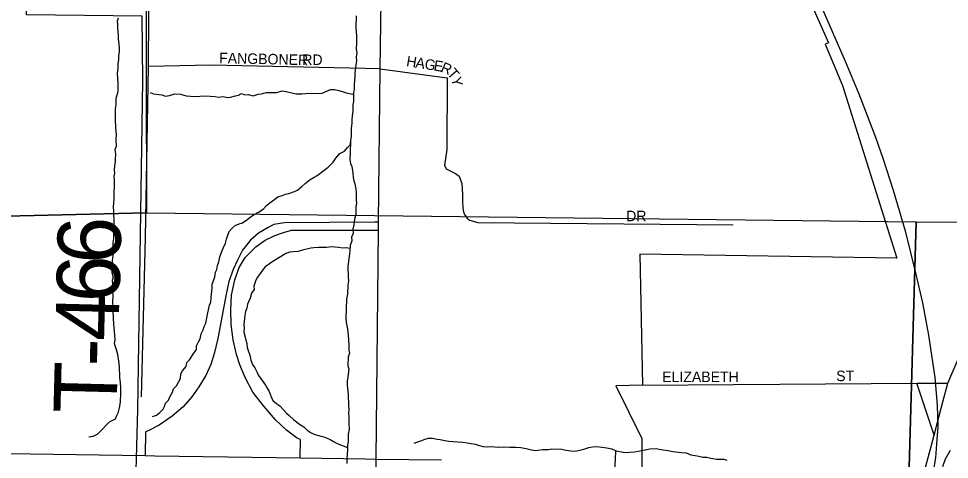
# Model space of a CAD drawing. Extents: x 1588073 to 2013523, y 1090242 to 1357120.
# Drawn here: x 1797313 to 1801738, y 1227498 to 1229596 of the extents above; entities that cross this region are included whole.
import ezdxf

# ---------------------------------------------------------------- set-up
doc = ezdxf.new("R2010")
doc.units = 0
for name, color, linetype in [('GM_X_City_Street', 7, 'Continuous'), ('GM_X_City_Street_Text', 7, 'Continuous'), ('GM_X_Corporation', 7, 'Continuous'), ('GM_X_County_Road', 7, 'Continuous'), ('GM_X_Interchange_Ramps', 7, 'Continuous'), ('GM_X_Minor_River', 7, 'Continuous'), ('GM_X_Rail_Line', 7, 'Continuous'), ('GM_X_Section', 7, 'Continuous'), ('GM_X_State_Route', 7, 'Continuous'), ('GM_X_Township_Road', 7, 'Continuous'), ('GM_X_Township_Road_Text', 7, 'Continuous'), ('GM_X_Township_Subdivision', 7, 'Continuous'), ('GM_X_Township_Subdivision_Text', 7, 'Continuous'), ('GM_X_US_Route', 7, 'Continuous')]:
    doc.layers.add(name, color=color, linetype=linetype)

msp = doc.modelspace()

# ---------------------------------------------------------------- linework, layer by layer
at = {"layer": 'GM_X_City_Street'}
for points in [[(1797930, 1229368.2), (1797931.1, 1229610.7), (1797932.3, 1229891.9)], [(1799031.5, 1229356.4), (1798228.3, 1229374.1), (1797930, 1229368.2)], [(1799031.5, 1229356.4), (1799350.2, 1229314), (1799348.8, 1228973.1), (1799337.6, 1228899.1), (1799345.3, 1228880.9), (1799389.1, 1228858.1), (1799406.9, 1228845.8), (1799420.4, 1228811.5), (1799423.5, 1228759.3), (1799423, 1228729.2), (1799424.5, 1228693.1), (1799428.2, 1228677), (1799432, 1228662.9), (1799445.8, 1228646.6), (1799455.7, 1228636.4), (1799495.6, 1228625.8), (1800710.2, 1228614.4)]]:
    msp.add_lwpolyline(points, dxfattribs=at)
at = {"layer": 'GM_X_Corporation'}
for points in [[(1797869.7, 1227385.7), (1797879.6, 1227735), (1797902.7, 1229299.1), (1797900.8, 1229606.9), (1797349.8, 1229613.9), (1797346.5, 1230287.5), (1797896.6, 1230288.1), (1797889.9, 1231380.6), (1799050.6, 1231360.7), (1799056.2, 1232042.2), (1799087.7, 1232289), (1799280, 1232843.2), (1799439.7, 1233254.4), (1799680, 1232744.7), (1801739.9, 1232709.3)], [(1801748.7, 1230092.8), (1800886.7, 1230107.6), (1801162.7, 1229480.7), (1801147.2, 1229473.7), (1801230.5, 1229277.6), (1801487.8, 1228456.3), (1800266.6, 1228475.1), (1800279, 1227851), (1800152.9, 1227848.8), (1800275.8, 1227597), (1800275.9, 1227243.8)]]:
    msp.add_lwpolyline(points, dxfattribs=at)
at = {"layer": 'GM_X_County_Road'}
for points in [[(1801698.7, 1227741.5), (1801706.8, 1227772.3), (1801730.3, 1227861.4), (1801820, 1228067.1), (1801859.2, 1228136.7), (1801912, 1228180), (1802538.5, 1228498.9), (1802989.4, 1228738.4), (1802802.7, 1229288), (1802761.1, 1229410.6), (1802754.1, 1229431.4)], [(1801494.5, 1227182.6), (1801510.6, 1227213.4), (1801542, 1227273.1), (1801608.8, 1227400.5), (1801665, 1227613.7), (1801698.7, 1227741.5)]]:
    msp.add_lwpolyline(points, dxfattribs=at)
at = {"layer": 'GM_X_Interchange_Ramps'}
for points in [[(1799024.2, 1228626.5), (1799004.7, 1228627), (1798576.6, 1228623.7), (1798526.8, 1228615.7), (1798499.4, 1228601.3), (1798453.8, 1228574.1), (1798414.8, 1228541), (1798377.9, 1228493), (1798353.1, 1228446.7), (1798332.7, 1228402.4), (1798312.5, 1228344.3), (1798298.9, 1228283.9), (1798260, 1228073.9), (1798244, 1228007.1), (1798226.9, 1227949.4), (1798202.9, 1227897), (1798169.9, 1227843.3), (1798136, 1227795.8), (1798094.4, 1227748.7), (1798043.2, 1227703.5), (1797980.9, 1227661.5), (1797929.1, 1227633.2), (1797916.5, 1227628.3), (1797914.8, 1227515.7)], [(1798651.3, 1227505), (1798652.6, 1227592.3), (1798636.4, 1227598.9), (1798586.7, 1227637.1), (1798534.1, 1227685.8), (1798477.8, 1227750.9), (1798425.9, 1227818.1), (1798389.2, 1227887.3), (1798364.3, 1227947.2), (1798348.5, 1227997.6), (1798333.4, 1228066.5), (1798323.9, 1228139.2), (1798322.2, 1228211.5), (1798325.6, 1228279.7), (1798340.8, 1228352.6), (1798360.9, 1228410.7), (1798390, 1228459.2), (1798440.4, 1228510.4), (1798485.7, 1228541), (1798530.5, 1228563.8), (1798571.8, 1228578.4), (1798610.4, 1228589.6), (1799000.3, 1228589.5), (1799023.8, 1228588.9)]]:
    msp.add_lwpolyline(points, dxfattribs=at)
at = {"layer": 'GM_X_Minor_River'}
for points in [[(1798917.1, 1229609), (1798916, 1229554.9), (1798917.5, 1229530.8), (1798919.1, 1229514.8), (1798918.5, 1229482.7), (1798917.8, 1229450.7), (1798921.4, 1229432.6), (1798917, 1229412.7), (1798918.6, 1229394.6), (1798916.3, 1229376.6), (1798911.4, 1229336.7), (1798911.1, 1229318.6), (1798908.3, 1229282.6), (1798907.9, 1229260.6), (1798905.4, 1229240.6), (1798904.6, 1229200.6), (1798902.3, 1229186.6), (1798901.7, 1229154.6), (1798899.2, 1229132.6), (1798896.8, 1229114.6), (1798896.5, 1229098.6), (1798894, 1229074.6), (1798893.2, 1229034.6), (1798890.8, 1229016.6), (1798889.5, 1228954.5), (1798886.9, 1228926.5), (1798890.5, 1228906.4), (1798896.2, 1228892.3), (1798901.6, 1228862.1), (1798903.1, 1228840.1), (1798906.8, 1228824), (1798910.5, 1228809.9), (1798916, 1228783.7), (1798917.6, 1228767.7), (1798916.9, 1228731.6), (1798918.6, 1228717.6), (1798916.2, 1228699.6), (1798915.5, 1228663.6), (1798911.1, 1228647.6), (1798908.8, 1228629.6), (1798906.4, 1228613.7), (1798902, 1228593.7), (1798903.6, 1228573.7), (1798895.2, 1228555.8), (1798896.8, 1228537.8), (1798888.4, 1228515.9), (1798887.9, 1228491.9), (1798885.6, 1228475.9), (1798883.1, 1228453.9), (1798880.8, 1228437.9), (1798878.4, 1228417.9), (1798878, 1228401.9), (1798879.6, 1228381.9), (1798879.3, 1228367.8), (1798880.9, 1228345.8), (1798878.5, 1228327.8), (1798878.2, 1228313.8), (1798875.9, 1228297.8), (1798875.6, 1228283.8), (1798871.1, 1228259.8), (1798869.2, 1228169.7), (1798870.8, 1228149.7), (1798876.1, 1228117.5), (1798879.5, 1228089.4), (1798881.1, 1228067.3), (1798882.5, 1228039.3), (1798882, 1228017.3), (1798885.7, 1228003.2), (1798879.4, 1227985.3), (1798878.5, 1227945.2), (1798882.2, 1227927.1), (1798879.7, 1227903.1), (1798877.4, 1227889.2), (1798875, 1227871.2), (1798874.6, 1227851.1), (1798878, 1227823.1), (1798879.7, 1227807), (1798879.3, 1227791), (1798880.9, 1227770.9), (1798880.6, 1227754.9), (1798882.2, 1227734.8), (1798881.8, 1227718.8)], [(1797785.5, 1229597.4), (1797781.2, 1229583.5), (1797782.9, 1229569.4), (1797782.5, 1229551.4), (1797784.2, 1229535.3), (1797785.7, 1229513.3), (1797785.4, 1229499.3), (1797788.9, 1229473.2), (1797790.6, 1229457.1), (1797790.2, 1229439.1), (1797787.8, 1229419.1), (1797787.4, 1229401.1), (1797785, 1229381.1), (1797784.6, 1229361.1), (1797782, 1229335.1), (1797783.6, 1229313), (1797785, 1229285), (1797784.4, 1229254.9), (1797782.1, 1229241), (1797775.5, 1229215.1), (1797774.9, 1229185), (1797772.5, 1229167), (1797771.5, 1229115), (1797772.7, 1229076.9), (1797774.3, 1229058.8), (1797776, 1229042.8), (1797775.5, 1229020.8), (1797776.8, 1228988.7), (1797770.5, 1228970.8), (1797774.1, 1228952.7), (1797771.5, 1228926.7), (1797771.2, 1228912.7), (1797768.9, 1228896.7), (1797766.5, 1228876.7), (1797768.2, 1228860.7), (1797765.9, 1228846.7), (1797767.5, 1228830.6), (1797765.6, 1228738.5), (1797763.2, 1228716.5), (1797762.9, 1228702.5), (1797764.3, 1228676.5), (1797764.1, 1228662.4), (1797765.6, 1228640.4), (1797763.7, 1228548.3), (1797761.3, 1228530.3), (1797761, 1228516.3), (1797762.7, 1228500.2), (1797764.4, 1228486.2), (1797760, 1228468.2), (1797757.5, 1228442.2), (1797756.4, 1228388.2), (1797761.9, 1228364), (1797757.6, 1228350.1), (1797759.2, 1228332), (1797758.5, 1228298), (1797760.1, 1228279.9), (1797759.4, 1228243.9), (1797761, 1228225.8), (1797760.5, 1228201.8), (1797761.9, 1228171.8), (1797763.2, 1228141.7), (1797764.9, 1228123.6), (1797768.1, 1228089.5), (1797769.7, 1228067.4), (1797767.3, 1228049.4), (1797776.7, 1228021.2), (1797782.3, 1227999.1), (1797784, 1227985), (1797787.6, 1227966.9), (1797791, 1227936.8), (1797790.7, 1227922.8), (1797792.3, 1227906.7), (1797791.9, 1227886.7), (1797795.5, 1227864.6), (1797796.9, 1227836.6), (1797796.4, 1227812.5), (1797795.5, 1227772.5)], [(1797938, 1229243.9), (1797953.9, 1229237.5), (1797979.8, 1229235), (1797993.8, 1229232.7), (1798011.6, 1229226.4), (1798029.7, 1229230), (1798055.8, 1229237.5), (1798081.8, 1229237), (1798109.6, 1229228.4), (1798129.6, 1229226), (1798157.5, 1229225.5), (1798173.6, 1229227.2), (1798193.6, 1229228.8), (1798223.5, 1229226.2), (1798245.5, 1229225.7), (1798263.4, 1229221.4), (1798285.5, 1229224.9), (1798305.4, 1229220.5), (1798319.4, 1229222.2), (1798343.5, 1229227.8), (1798357.6, 1229231.5), (1798371.7, 1229239.2), (1798387.6, 1229232.9), (1798403.6, 1229234.6), (1798427.4, 1229228.1), (1798451.6, 1229235.6), (1798467.6, 1229237.3), (1798489.8, 1229244.9), (1798503.7, 1229244.6), (1798521.7, 1229244.3), (1798539.7, 1229243.9), (1798565.9, 1229251.4), (1798583.8, 1229249), (1798605.7, 1229244.6), (1798631.6, 1229238.1), (1798659.5, 1229237.5), (1798677.5, 1229239.2), (1798691.6, 1229240.9), (1798735.5, 1229240), (1798755.6, 1229241.6), (1798795.9, 1229258.8), (1798813.9, 1229258.5), (1798835.8, 1229254), (1798851.7, 1229249.7), (1798869.5, 1229243.4), (1798885.4, 1229239), (1798901.4, 1229236.7)], [(1797950, 1227701.3), (1797968.1, 1227708.9), (1797984.4, 1227720.6), (1798000.7, 1227736.3), (1798007, 1227750.2), (1798011.3, 1227766.2), (1798025.6, 1227779.9), (1798031.9, 1227795.8), (1798044.3, 1227817.6), (1798048.7, 1227833.5), (1798062.9, 1227847.3), (1798081.7, 1227883), (1798084.1, 1227904.9), (1798092.4, 1227918.8), (1798108.9, 1227940.5), (1798113.2, 1227958.4), (1798125.5, 1227972.2), (1798146.2, 1228003.9), (1798158.5, 1228021.6), (1798158.9, 1228037.7), (1798167.3, 1228057.5), (1798175.5, 1228071.4), (1798180, 1228095.3), (1798190.5, 1228115.1), (1798194.8, 1228131.1), (1798203.1, 1228146.9), (1798212.1, 1228194.8), (1798220.9, 1228232.7), (1798227.2, 1228246.6), (1798227.6, 1228268.6), (1798230, 1228284.6), (1798232.6, 1228314.6), (1798232.9, 1228332.6), (1798241.3, 1228352.5), (1798245.6, 1228366.4), (1798248.1, 1228388.4), (1798254.4, 1228402.3), (1798258.8, 1228420.2), (1798265.1, 1228438.1), (1798269.6, 1228462.1), (1798280.2, 1228491.9), (1798286.5, 1228505.8), (1798297, 1228527.6), (1798301.3, 1228545.6), (1798307.7, 1228565.5), (1798314.1, 1228583.4), (1798328.4, 1228599.1), (1798342.7, 1228610.9), (1798360.8, 1228618.5), (1798376.9, 1228624.2), (1798397.2, 1228637.8), (1798411.4, 1228649.6), (1798429.7, 1228661.2), (1798456, 1228676.7), (1798478.3, 1228692.3), (1798490.6, 1228706.1), (1798506.8, 1228719.8), (1798531.2, 1228737.3), (1798545.4, 1228747), (1798565.5, 1228754.7), (1798581.6, 1228760.3), (1798597.7, 1228764), (1798623.9, 1228773.5), (1798638, 1228779.3), (1798660.4, 1228798.8), (1798674.6, 1228810.6), (1798699, 1228830.1), (1798717.3, 1228841.8), (1798731.4, 1228849.5), (1798759.8, 1228869), (1798784.2, 1228888.5), (1798808.7, 1228912.1), (1798821.1, 1228931.8), (1798839.5, 1228953.5), (1798861.8, 1228965.1), (1798876.1, 1228982.8), (1798890.4, 1228996.6), (1798890.6, 1229007.1)], [(1798886.1, 1228501.9), (1798872.2, 1228504.2), (1798854.1, 1228502.6), (1798834.2, 1228506.9), (1798818.3, 1228507.3), (1798802.3, 1228509.6), (1798776.3, 1228506.1), (1798740.3, 1228506.8), (1798716.3, 1228505.3), (1798702.2, 1228503.6), (1798662.1, 1228494.3), (1798639.9, 1228486.8), (1798617.9, 1228485.2), (1798601.9, 1228483.5), (1798583.8, 1228477.9), (1798557.5, 1228462.4), (1798521, 1228439.1), (1798504.8, 1228429.4), (1798484.5, 1228413.8), (1798472.2, 1228398), (1798457.8, 1228378.2), (1798447.5, 1228364.4), (1798439.1, 1228346.6), (1798430.6, 1228322.7), (1798432.3, 1228306.6), (1798419.9, 1228288.8), (1798413.4, 1228264.9), (1798400.9, 1228237.1), (1798398.5, 1228217.2), (1798392.1, 1228201.3), (1798387.8, 1228183.3), (1798382.8, 1228139.4), (1798384.5, 1228123.3), (1798384.1, 1228103.3), (1798389.6, 1228079.1), (1798393.3, 1228065), (1798397, 1228048.9), (1798398.6, 1228030.9), (1798404.3, 1228016.8), (1798411.8, 1227994.6), (1798417.3, 1227970.4), (1798424.9, 1227950.2), (1798436.5, 1227934), (1798446.1, 1227911.8), (1798453.8, 1227897.6), (1798471.3, 1227873.2), (1798486.8, 1227850.9), (1798494.5, 1227836.7), (1798504.2, 1227820.5), (1798513.6, 1227796.2), (1798521.3, 1227778.1), (1798539, 1227763.7), (1798556.7, 1227751.3), (1798570.3, 1227735), (1798586, 1227718.7), (1798599.7, 1227706.4), (1798621.3, 1227685.9), (1798648.8, 1227665.4), (1798668.6, 1227653), (1798684.2, 1227636.6), (1798704, 1227624.2), (1798721.8, 1227615.8), (1798745.6, 1227609.4), (1798763.5, 1227605), (1798779.4, 1227598.7), (1798793.3, 1227592.4), (1798813, 1227582), (1798826.9, 1227573.7), (1798876.4, 1227553.9)], [(1797795.5, 1227772.5), (1797793.1, 1227750.5), (1797788.8, 1227736.6), (1797784.4, 1227718.6), (1797778.1, 1227704.7), (1797771.8, 1227688.8), (1797743.6, 1227675.4), (1797731.3, 1227661.6), (1797708.8, 1227638), (1797688.4, 1227618.4), (1797666.2, 1227606.8), (1797646.1, 1227603.2)], [(1798881.8, 1227718.8), (1798883.4, 1227698.8), (1798882.8, 1227668.7), (1798884.2, 1227640.6), (1798879.8, 1227618.7), (1798879, 1227582.7), (1798876.7, 1227566.7), (1798876.2, 1227542.7), (1798873.3, 1227500.6), (1798872.9, 1227478.6)], [(1799192.7, 1227574.4), (1799206.8, 1227580.1), (1799224.9, 1227585.8), (1799245, 1227593.4), (1799261.1, 1227599.1), (1799281.1, 1227598.7), (1799303, 1227594.3), (1799317, 1227592), (1799338.9, 1227587.5), (1799358.8, 1227585.1), (1799376.7, 1227582.8), (1799424.6, 1227579.8), (1799444.6, 1227577.4), (1799464.5, 1227573), (1799484.4, 1227570.6), (1799498.3, 1227566.3), (1799522.2, 1227559.9), (1799542.1, 1227557.4), (1799558.2, 1227559.1), (1799596.1, 1227556.4), (1799618.1, 1227557.9), (1799648, 1227555.3), (1799676, 1227556.8), (1799700, 1227554.3), (1799725.9, 1227549.8), (1799751.7, 1227543.3), (1799769.7, 1227540.9), (1799783.7, 1227542.6), (1799803.7, 1227544.2), (1799831.7, 1227545.7), (1799847.7, 1227547.4), (1799893.7, 1227546.4), (1799915.6, 1227542), (1799949.5, 1227537.3), (1799967.5, 1227539), (1799999.6, 1227546.3), (1800023.8, 1227553.9), (1800041.9, 1227557.5), (1800061.9, 1227559.1), (1800109.7, 1227552.2), (1800133.6, 1227547.7), (1800153.4, 1227539.3), (1800187.3, 1227532.6), (1800203.2, 1227530.3), (1800217.2, 1227532), (1800241.2, 1227533.5), (1800275.4, 1227540.9), (1800299.4, 1227544.4), (1800313.5, 1227548.1), (1800343.5, 1227549.5), (1800357.5, 1227547.2), (1800377.4, 1227542.8), (1800401.3, 1227540.4), (1800423.2, 1227535.9), (1800465.1, 1227531.1), (1800487, 1227528.6), (1800508.8, 1227520.2), (1800528.7, 1227515.8), (1800546.7, 1227513.4), (1800566.6, 1227509), (1800584.5, 1227508.7), (1800604.4, 1227504.3), (1800630.3, 1227499.7), (1800666.3, 1227499), (1800680.2, 1227494.7)], [(1800150.3, 1227539.1), (1800151.2, 1227529.3), (1800148.7, 1227507.3), (1800147.9, 1227467.3), (1800145.5, 1227447.3), (1800145.2, 1227431.3), (1800142.9, 1227417.3), (1800138.9, 1227363.9)]]:
    msp.add_lwpolyline(points, dxfattribs=at)
at = {"layer": 'GM_X_Rail_Line'}
msp.add_lwpolyline([(1796947.9, 1239221.3), (1797267.6, 1238491.9), (1797915.7, 1237006.5), (1798072.9, 1236649.5), (1798239.5, 1236267.2), (1798426.6, 1235838.3), (1799485.2, 1233417.9), (1799820.4, 1232648.4), (1800476.8, 1231149.5), (1801243.3, 1229393.5), (1801308.3, 1229238.4), (1801387.3, 1229032.3), (1801423.4, 1228926.2), (1801471.4, 1228779.1), (1801528.4, 1228585), (1801577.5, 1228385.9), (1801609.5, 1228243.8), (1801638.5, 1228089.7), (1801669.5, 1227887.6), (1801680.5, 1227756.5), (1801682.5, 1227653.5), (1801677.5, 1227571.4), (1801671.5, 1227505.4), (1801655.5, 1227411.3)], dxfattribs=at)
at = {"layer": 'GM_X_Section'}
for points in [[(1796440.3, 1233925.7), (1797908, 1233922.9), (1797921.1, 1228670.8), (1796314.5, 1228634.1)], [(1796314.5, 1228634.1), (1797921.1, 1228670.8), (1801580.1, 1228628), (1801478.2, 1225070.5), (1796297.6, 1225086.2)]]:
    msp.add_lwpolyline(points, close=True, dxfattribs=at)
for points in [[(1801478.2, 1225070.5), (1801580.1, 1228628), (1804623.7, 1228607.2)], [(1801741.5, 1227540.3), (1801717.3, 1227498.5), (1801705, 1227462.5)]]:
    msp.add_lwpolyline(points, dxfattribs=at)
at = {"layer": 'GM_X_State_Route'}
for points in [[(1799028.6, 1229064.5), (1799031.5, 1229356.4), (1799051.8, 1230767.4)], [(1799013.3, 1227304.4), (1799012.4, 1227499.7), (1799023.8, 1228588.9), (1799024.2, 1228626.5), (1799028.6, 1229064.5)]]:
    msp.add_lwpolyline(points, dxfattribs=at)
at = {"layer": 'GM_X_Township_Road'}
msp.add_lwpolyline([(1797897.5, 1227795.3), (1797916.7, 1228554.7), (1797930, 1229368.2)], dxfattribs=at)
at = {"layer": 'GM_X_Township_Subdivision'}
for points in [[(1800279, 1227851.1), (1801584.1, 1227860.3), (1801730.3, 1227861.4)], [(1801665, 1227613.7), (1801584.1, 1227860.3)]]:
    msp.add_lwpolyline(points, dxfattribs=at)
at = {"layer": 'GM_X_US_Route'}
for points in [[(1795951.3, 1227544.3), (1797914.8, 1227515.7), (1797960.8, 1227515.1)], [(1797960.8, 1227515.1), (1798651.3, 1227505), (1798960.8, 1227500.5)], [(1798960.8, 1227500.5), (1799012.4, 1227499.7), (1799324.1, 1227495.2)]]:
    msp.add_lwpolyline(points, dxfattribs=at)

# ---------------------------------------------------------------- texts
at = {"layer": 'GM_X_City_Street_Text'}
for s, rotation, p in [('FANGBONER', 358.6528, (1798265.5, 1229384)), ('RD', 0, (1798661.2, 1229375.2)), ('H', 350.9067, (1799153.6, 1229370.2)), ('A', 350.9067, (1799197.1, 1229363.3)), ('G', 350.9067, (1799240.5, 1229356.3)), ('E', 350.9067, (1799283.9, 1229349.4)), ('R', 337.4222, (1799315.7, 1229344.7)), ('T', 310.4533, (1799347.3, 1229333.1)), ('Y', 283.4844, (1799367.3, 1229311.8)), ('DR', 0, (1800201.2, 1228631.6))]:
    msp.add_text(s, height=50, rotation=rotation, dxfattribs=at).set_placement(p)
at = {"layer": 'GM_X_Township_Road_Text'}
for s, rotation, p in [('6', 88.7746, (1797795.9, 1228427.2)), ('6', 88.597, (1797791.4, 1228242.9)), ('4', 88.5488, (1797786.7, 1228059.4)), ('-', 88.5462, (1797783.6, 1227937.3)), ('T', 88.5462, (1797778, 1227713.4))]:
    msp.add_text(s, height=300, rotation=rotation, dxfattribs=at).set_placement(p)
at = {"layer": 'GM_X_Township_Subdivision_Text'}
for s, p in [('ST', (1801200, 1227870.4)), ('ELIZABETH', (1800372.8, 1227866))]:
    msp.add_text(s, height=50, rotation=0, dxfattribs=at).set_placement(p)

doc.saveas('drawing.dxf')
